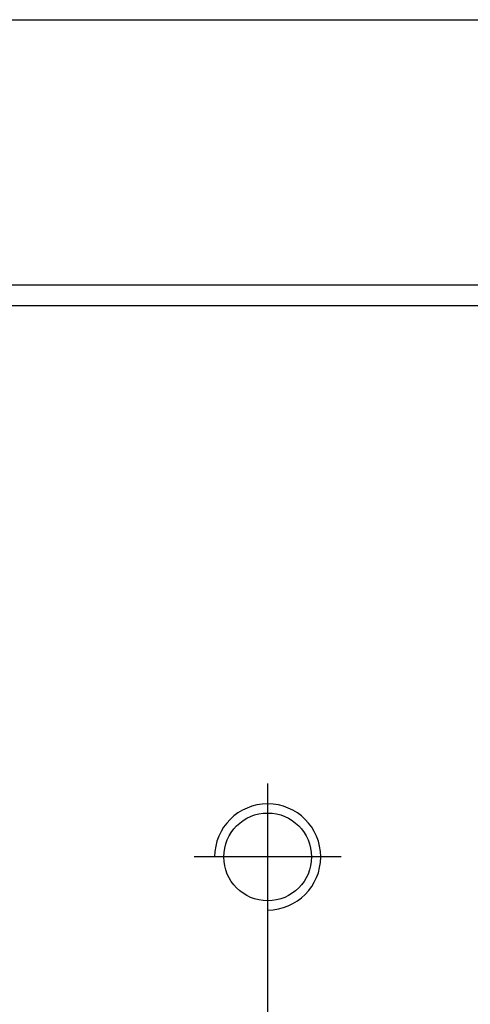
# Model space of a CAD drawing. Header units: millimetres. Extents: x 2891 to 6329, y -1599 to 860.
# Tile 365 of 620: x 5439 to 5450, y -1256 to -1232. Entities that reach past the tile are written whole.
import ezdxf

# ---------------------------------------------------------------- set-up
doc = ezdxf.new("R2010")
doc.units = ezdxf.units.MM
doc.layers.get('0').update_dxf_attribs({"linetype": 'CONTINUOUS'})

msp = doc.modelspace()

# ---------------------------------------------------------------- linework, layer by layer
at = {"linetype": 'Continuous'}
for p, q in [((5378.438, -1232.371), (5476.532, -1232.371)), ((5638.106, -1238.87), (5374.932, -1238.871))]:
    msp.add_line(p, q, dxfattribs=at)
msp.add_line((5286.932, -1239.371), (6128.932, -1239.371))
at = {"ltscale": 0.2}
for p, q in [((5444.932, -1254.671), (5444.932, -1251.071)), ((5444.932, -1278.283), (5444.932, -1252.533)), ((5446.732, -1252.871), (5443.132, -1252.871))]:
    msp.add_line(p, q, dxfattribs=at)
at = {"linetype": 'Continuous'}
msp.add_circle((5444.932, -1252.871), 1.075, dxfattribs=at)
msp.add_arc((5444.932, -1252.871), 1.3, 270, 180)

doc.saveas('drawing.dxf')
